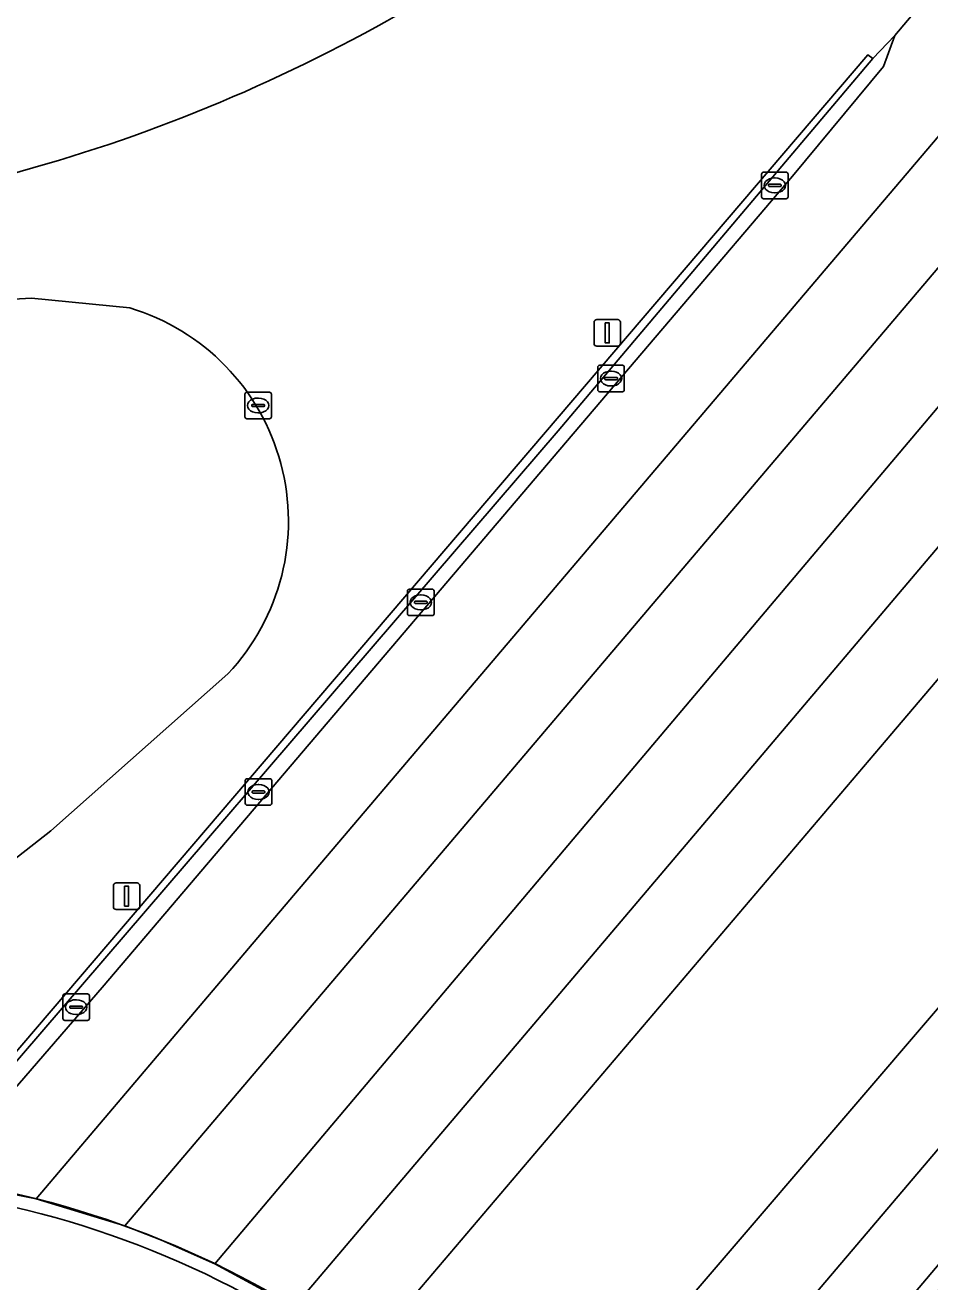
# Model space of a CAD drawing. Extents: x 156412 to 157779, y 382335 to 383768.
# Drawn here: x 157240.78 to 157274.87, y 382727.27 to 382774.61 of the extents above; entities that cross this region are included whole.
import ezdxf

# ---------------------------------------------------------------- set-up
doc = ezdxf.new("R2010")
doc.units = 0
for name, color, linetype in [('IMGEO_Berm_groen', 7, 'Continuous'), ('IMGEO_Berm_open', 7, 'Continuous'), ('IMGEO_Dek', 7, 'Continuous'), ('IMGEO_Fietspad_gesloten', 7, 'Continuous'), ('IMGEO_Groenvoorziening', 7, 'Continuous'), ('IMGEO_Hek', 7, 'Continuous'), ('IMGEO_Kolk', 7, 'Continuous'), ('IMGEO_Lichtmast', 7, 'Continuous'), ('IMGEO_Muur', 7, 'Continuous'), ('IMGEO_OVBaan_gesloten', 7, 'Continuous'), ('IMGEO_Rijbaan_regionaal_gesloten', 7, 'Continuous'), ('IMGEO_Rioolput', 7, 'Continuous'), ('IMGEO_Verkeerseiland_gesloten', 7, 'Continuous')]:
    doc.layers.add(name, color=color, linetype=linetype)

msp = doc.modelspace()

# ---------------------------------------------------------------- linework, layer by layer
at = {"layer": 'IMGEO_Berm_groen'}
for points in [[(157261.847, 382722.016), (157262.917, 382723.265), (157275.604, 382738.077), (157390.75, 382873.609)], [(157366.667, 382857.638), (157273.433, 382747.918), (157253.584, 382724.56), (157259.338, 382719.311)], [(157234.655, 382729.194), (157236.055, 382730.815), (157236.451, 382731.274), (157272.538, 382773.496), (157272.722, 382773.359), (157273.544, 382774.22), (157282.322, 382784.631), (157301.482, 382806.918), (157343.677, 382856.305)], [(157227.033, 382762.893), (157232.37, 382763.844), (157241.02, 382764.326), (157244.722, 382763.96)], [(157248.423, 382750.171), (157241.754, 382744.252), (157236.687, 382740.3), (157235.174, 382739.539), (157227.061, 382738.062), (157226.569, 382737.972), (157222.208, 382737.178), (157221.716, 382737.089), (157219.785, 382736.737), (157218.02, 382736.487), (157216.885, 382736.419)]]:
    msp.add_lwpolyline(points, dxfattribs=at)
for centre, radius, start, end in [((157223.973, 382829.229), 62.39, 274.40908, 303.83087), ((157242.312, 382755.922), 8.391, 316.7357, 73.3127)]:
    msp.add_arc(centre, radius, start, end, dxfattribs=at)
at = {"layer": 'IMGEO_Berm_open'}
for points in [[(157260.931, 382758.619), (157269.697, 382768.924), (157273.127, 382773.048), (157273.544, 382774.22), (157272.722, 382773.359), (157260.87, 382759.328), (157236.726, 382731.241), (157236.332, 382730.784), (157234.823, 382729.037)], [(157235.246, 382728.611), (157237.052, 382730.694), (157237.442, 382731.145), (157243.688, 382738.35), (157260.931, 382758.619)]]:
    msp.add_lwpolyline(points, dxfattribs=at)
at = {"layer": 'IMGEO_Dek'}
msp.add_arc((157232.289, 382695.435), 36.08, 53.8266, 81.7882, dxfattribs=at)
at = {"layer": 'IMGEO_Fietspad_gesloten'}
msp.add_arc((157232.288, 382695.428), 35.586, 53.8907, 82.3068, dxfattribs=at)
at = {"layer": 'IMGEO_Groenvoorziening'}
for points in [[(157244.722, 382763.96), (157241.02, 382764.326), (157232.37, 382763.844), (157227.033, 382762.893)], [(157216.885, 382736.419), (157218.02, 382736.487), (157219.785, 382736.737), (157221.716, 382737.089), (157222.208, 382737.178), (157226.569, 382737.972), (157227.061, 382738.062), (157235.174, 382739.539), (157236.687, 382740.3), (157241.754, 382744.252), (157248.423, 382750.171)]]:
    msp.add_lwpolyline(points, dxfattribs=at)
msp.add_arc((157242.312, 382755.922), 8.391, 316.7357, 73.3127, dxfattribs=at)
at = {"layer": 'IMGEO_Hek'}
msp.add_arc((157232.289, 382695.435), 36.08, 53.8266, 81.7882, dxfattribs=at)
at = {"layer": 'IMGEO_Kolk'}
for p, q in [((157268.528, 382768.146), (157268.528, 382768.998)), ((157268.603, 382769.072), (157269.455, 382769.072)), ((157269.529, 382768.998), (157269.529, 382768.146)), ((157268.787, 382768.566), (157268.787, 382768.578)), ((157269.225, 382768.529), (157268.827, 382768.529)), ((157268.83, 382768.615), (157269.228, 382768.615)), ((157269.016, 382768.852), (157269.041, 382768.852)), ((157269.271, 382768.578), (157269.271, 382768.566)), ((157269.455, 382768.072), (157268.603, 382768.072)), ((157269.039, 382768.292), (157269.014, 382768.292)), ((157262.356, 382760.87), (157262.356, 382761.722)), ((157262.431, 382761.796), (157263.283, 382761.796)), ((157262.844, 382761.576), (157262.869, 382761.576)), ((157263.357, 382761.722), (157263.357, 382760.87)), ((157262.615, 382761.29), (157262.615, 382761.302)), ((157263.053, 382761.253), (157262.655, 382761.253)), ((157262.658, 382761.339), (157263.056, 382761.339)), ((157262.867, 382761.016), (157262.842, 382761.016)), ((157263.099, 382761.302), (157263.099, 382761.29)), ((157263.283, 382760.796), (157262.431, 382760.796)), ((157255.263, 382753.364), (157256.115, 382753.364)), ((157255.188, 382752.438), (157255.188, 382753.29)), ((157255.447, 382752.858), (157255.447, 382752.87)), ((157255.49, 382752.907), (157255.888, 382752.907)), ((157255.676, 382753.144), (157255.701, 382753.144)), ((157255.931, 382752.87), (157255.931, 382752.858)), ((157256.189, 382753.29), (157256.189, 382752.438)), ((157256.115, 382752.364), (157255.263, 382752.364)), ((157255.885, 382752.821), (157255.487, 382752.821)), ((157255.699, 382752.584), (157255.674, 382752.584)), ((157249.148, 382746.221), (157250, 382746.221)), ((157249.073, 382745.295), (157249.073, 382746.147)), ((157249.332, 382745.715), (157249.332, 382745.727)), ((157249.375, 382745.764), (157249.773, 382745.764)), ((157249.561, 382746.001), (157249.586, 382746.001)), ((157249.816, 382745.727), (157249.816, 382745.715)), ((157250.074, 382746.147), (157250.074, 382745.295)), ((157249.77, 382745.678), (157249.372, 382745.678)), ((157249.584, 382745.441), (157249.559, 382745.441)), ((157250, 382745.221), (157249.148, 382745.221)), ((157242.204, 382737.188), (157242.204, 382738.04)), ((157242.279, 382738.114), (157243.131, 382738.114)), ((157242.692, 382737.894), (157242.717, 382737.894)), ((157243.205, 382738.04), (157243.205, 382737.188)), ((157242.463, 382737.608), (157242.463, 382737.62)), ((157242.901, 382737.571), (157242.503, 382737.571)), ((157242.506, 382737.657), (157242.904, 382737.657)), ((157242.715, 382737.334), (157242.69, 382737.334)), ((157242.947, 382737.62), (157242.947, 382737.608)), ((157243.131, 382737.114), (157242.279, 382737.114))]:
    msp.add_line(p, q, dxfattribs=at)
for points in [[(157268.528, 382768.146), (157268.528, 382768.998)], [(157268.603, 382769.072), (157269.455, 382769.072)], [(157269.529, 382768.998), (157269.529, 382768.146)], [(157269.455, 382768.072), (157268.603, 382768.072)], [(157262.356, 382760.87), (157262.356, 382761.722)], [(157262.431, 382761.796), (157263.283, 382761.796)], [(157263.357, 382761.722), (157263.357, 382760.87)], [(157263.283, 382760.796), (157262.431, 382760.796)], [(157255.263, 382753.364), (157256.115, 382753.364)], [(157255.188, 382752.438), (157255.188, 382753.29)], [(157256.189, 382753.29), (157256.189, 382752.438)], [(157256.115, 382752.364), (157255.263, 382752.364)], [(157249.148, 382746.221), (157250, 382746.221)], [(157249.073, 382745.295), (157249.073, 382746.147)], [(157250.074, 382746.147), (157250.074, 382745.295)], [(157250, 382745.221), (157249.148, 382745.221)], [(157242.204, 382737.188), (157242.204, 382738.04)], [(157242.279, 382738.114), (157243.131, 382738.114)], [(157243.205, 382738.04), (157243.205, 382737.188)], [(157243.131, 382737.114), (157242.279, 382737.114)]]:
    msp.add_lwpolyline(points, dxfattribs=at)
for centre, radius, start, end in [((157268.605, 382768.996), 0.0765, 91.552, 178.448), ((157268.605, 382768.996), 0.0765, 91.552, 178.448), ((157269.453, 382768.996), 0.0765, 1.552, 88.448), ((157269.453, 382768.996), 0.0765, 1.552, 88.448), ((157268.827, 382768.575), 0.0403, 85.8775, 175.7526), ((157268.824, 382768.565), 0.0366, 178.938, 274.7102), ((157269.228, 382768.572), 0.043, 264.8664, 352.4533), ((157269.232, 382768.577), 0.0386, 1.7309, 96.639), ((157268.605, 382768.148), 0.0765, 181.552, 268.448), ((157268.605, 382768.148), 0.0765, 181.552, 268.448), ((157269.453, 382768.148), 0.0765, 271.552, 358.448), ((157269.453, 382768.148), 0.0765, 271.552, 358.448), ((157262.433, 382761.72), 0.0765, 91.552, 178.448), ((157262.433, 382761.72), 0.0765, 91.552, 178.448), ((157263.281, 382761.72), 0.0765, 1.552, 88.448), ((157263.281, 382761.72), 0.0765, 1.552, 88.448), ((157262.433, 382760.872), 0.0765, 181.552, 268.448), ((157262.433, 382760.872), 0.0765, 181.552, 268.448), ((157262.655, 382761.299), 0.0403, 85.8775, 175.7526), ((157262.652, 382761.289), 0.0366, 178.938, 274.7102), ((157263.056, 382761.296), 0.043, 264.8664, 352.4533), ((157263.06, 382761.301), 0.0386, 1.7309, 96.639), ((157263.281, 382760.872), 0.0765, 271.552, 358.448), ((157263.281, 382760.872), 0.0765, 271.552, 358.448), ((157255.265, 382753.288), 0.0765, 91.552, 178.448), ((157255.265, 382753.288), 0.0765, 91.552, 178.448), ((157256.113, 382753.288), 0.0765, 1.552, 88.448), ((157256.113, 382753.288), 0.0765, 1.552, 88.448), ((157255.487, 382752.867), 0.0403, 85.8775, 175.7526), ((157255.484, 382752.857), 0.0366, 178.938, 274.7102), ((157255.888, 382752.864), 0.043, 264.8664, 352.4533), ((157255.892, 382752.869), 0.0386, 1.7309, 96.639), ((157255.265, 382752.44), 0.0765, 181.552, 268.448), ((157255.265, 382752.44), 0.0765, 181.552, 268.448), ((157256.113, 382752.44), 0.0765, 271.552, 358.448), ((157256.113, 382752.44), 0.0765, 271.552, 358.448), ((157249.15, 382746.145), 0.0765, 91.552, 178.448), ((157249.15, 382746.145), 0.0765, 91.552, 178.448), ((157249.998, 382746.145), 0.0765, 1.552, 88.448), ((157249.998, 382746.145), 0.0765, 1.552, 88.448), ((157249.372, 382745.724), 0.0403, 85.8775, 175.7526), ((157249.777, 382745.726), 0.0386, 1.7309, 96.639), ((157249.15, 382745.297), 0.0765, 181.552, 268.448), ((157249.15, 382745.297), 0.0765, 181.552, 268.448), ((157249.369, 382745.714), 0.0366, 178.938, 274.7102), ((157249.773, 382745.721), 0.043, 264.8664, 352.4533), ((157249.998, 382745.297), 0.0765, 271.552, 358.448), ((157249.998, 382745.297), 0.0765, 271.552, 358.448), ((157242.281, 382738.038), 0.0765, 91.552, 178.448), ((157242.281, 382738.038), 0.0765, 91.552, 178.448), ((157243.129, 382738.038), 0.0765, 1.552, 88.448), ((157243.129, 382738.038), 0.0765, 1.552, 88.448), ((157242.503, 382737.617), 0.0403, 85.8775, 175.7526), ((157242.5, 382737.607), 0.0366, 178.938, 274.7102), ((157242.904, 382737.614), 0.043, 264.8664, 352.4533), ((157242.908, 382737.619), 0.0386, 1.7309, 96.639), ((157242.281, 382737.19), 0.0765, 181.552, 268.448), ((157242.281, 382737.19), 0.0765, 181.552, 268.448), ((157243.129, 382737.19), 0.0765, 271.552, 358.448), ((157243.129, 382737.19), 0.0765, 271.552, 358.448)]:
    msp.add_arc(centre, radius, start, end, dxfattribs=at)
for centre, major_axis, ratio, start_param, end_param in [((157269.015, 382768.572), (-0.387, 0.002), 0.722429, 4.712389, 7.853982), ((157269.04, 382768.572), (-0.39, 0.002), 0.717154, 1.570796, 4.712389), ((157262.843, 382761.296), (-0.387, 0.002), 0.722429, 4.712389, 7.853982), ((157262.868, 382761.296), (-0.39, 0.002), 0.717154, 1.570796, 4.712389), ((157255.675, 382752.864), (-0.387, 0.002), 0.722429, 4.712389, 7.853982), ((157255.7, 382752.864), (-0.39, 0.002), 0.717154, 1.570796, 4.712389), ((157249.56, 382745.721), (-0.387, 0.002), 0.722429, 4.712389, 7.853982), ((157249.585, 382745.721), (-0.39, 0.002), 0.717154, 1.570796, 4.712389), ((157242.691, 382737.614), (-0.387, 0.002), 0.722429, 4.712389, 7.853982), ((157242.716, 382737.614), (-0.39, 0.002), 0.717154, 1.570796, 4.712389)]:
    msp.add_ellipse(centre, major_axis=major_axis, ratio=ratio, start_param=start_param, end_param=end_param, dxfattribs=at)
at = {"layer": 'IMGEO_Lichtmast'}
for p, q in [((157262.218, 382762.615), (157262.218, 382763.415)), ((157262.218, 382763.415), (157262.218, 382762.615)), ((157262.318, 382763.515), (157263.108, 382763.515)), ((157263.108, 382763.515), (157262.318, 382763.515)), ((157263.208, 382763.415), (157263.208, 382762.615)), ((157263.208, 382762.615), (157263.208, 382763.415)), ((157263.108, 382762.515), (157262.318, 382762.515)), ((157262.318, 382762.515), (157263.108, 382762.515)), ((157244.108, 382741.395), (157244.108, 382742.195)), ((157244.108, 382742.195), (157244.108, 382741.395)), ((157244.208, 382742.295), (157244.998, 382742.295)), ((157244.998, 382742.295), (157244.208, 382742.295)), ((157245.098, 382742.195), (157245.098, 382741.395)), ((157245.098, 382741.395), (157245.098, 382742.195)), ((157244.998, 382741.295), (157244.208, 382741.295)), ((157244.208, 382741.295), (157244.998, 382741.295))]:
    msp.add_line(p, q, dxfattribs=at)
for points in [[(157262.638, 382763.39), (157262.788, 382763.39), (157262.788, 382762.64), (157262.638, 382762.64), (157262.638, 382763.39)], [(157244.528, 382742.17), (157244.678, 382742.17), (157244.678, 382741.42), (157244.528, 382741.42), (157244.528, 382742.17)]]:
    msp.add_lwpolyline(points, dxfattribs=at)
for centre, start, end in [((157262.318, 382763.415), 90, 180), ((157262.318, 382763.415), 90, 180), ((157263.108, 382763.415), 0, 90), ((157263.108, 382763.415), 360, 90), ((157262.318, 382762.615), 180, 270), ((157262.318, 382762.615), 180, 270), ((157263.108, 382762.615), 270, 0), ((157263.108, 382762.615), 270, 0), ((157244.208, 382742.195), 90, 180), ((157244.208, 382742.195), 90, 180), ((157244.998, 382742.195), 0, 90), ((157244.998, 382742.195), 360, 90), ((157244.208, 382741.395), 180, 270), ((157244.208, 382741.395), 180, 270), ((157244.998, 382741.395), 270, 0), ((157244.998, 382741.395), 270, 0)]:
    msp.add_arc(centre, 0.1, start, end, dxfattribs=at)
at = {"layer": 'IMGEO_Muur'}
msp.add_lwpolyline([(157234.823, 382729.037), (157236.332, 382730.784), (157236.726, 382731.241), (157260.87, 382759.328), (157272.722, 382773.359), (157272.538, 382773.496), (157236.451, 382731.274), (157236.055, 382730.815), (157234.655, 382729.194)], dxfattribs=at)
at = {"layer": 'IMGEO_OVBaan_gesloten'}
msp.add_arc((157223.973, 382829.229), 62.39, 274.40908, 303.83087, dxfattribs=at)
at = {"layer": 'IMGEO_Rijbaan_regionaal_gesloten'}
for points in [[(157444.628, 382957.306), (157442.952, 382955.736), (157438.076, 382951.1), (157433.298, 382946.364), (157428.619, 382941.53), (157426.974, 382939.85), (157424.201, 382937.086), (157422.736, 382935.533), (157421.054, 382933.615), (157423.766, 382931.236), (157377.946, 382880.825), (157291.11, 382779.095), (157261.567, 382744.101), (157247.93, 382727.948), (157250.922, 382726.32), (157267.644, 382746.056), (157283.351, 382764.593), (157341.88, 382833.527), (157378.332, 382876.223)], [(157374.101, 382848.769), (157401.506, 382880.534), (157409.625, 382890.232), (157421.563, 382902.909), (157437.36, 382918.496), (157434.789, 382920.848), (157433.338, 382919.407), (157427.657, 382913.782), (157425.298, 382911.432), (157422.941, 382909.079), (157420.588, 382906.723), (157415.918, 382901.956), (157411.324, 382897.116), (157406.808, 382892.203), (157402.469, 382887.325), (157398.19, 382882.395), (157393.969, 382877.415), (157392.893, 382876.149), (157391.82, 382874.88), (157390.75, 382873.609), (157275.604, 382738.077), (157262.917, 382723.265), (157261.847, 382722.016)], [(157410.581, 382886.354), (157422.56, 382898.985), (157437.176, 382913.791), (157439.708, 382916.291), (157437.36, 382918.496), (157421.563, 382902.909), (157409.625, 382890.232), (157401.506, 382880.534), (157374.101, 382848.769), (157263.277, 382718.25), (157261.677, 382716.365)], [(157371.767, 382865.014), (157378.332, 382876.223), (157341.88, 382833.527), (157283.351, 382764.593), (157267.644, 382746.056), (157250.922, 382726.32), (157253.584, 382724.56), (157273.433, 382747.918), (157366.667, 382857.638)], [(157263.313, 382713.854), (157263.571, 382714.159), (157286.879, 382741.732), (157296.926, 382753.475), (157298.008, 382753.932), (157397.963, 382871.967)], [(157343.677, 382856.305), (157301.482, 382806.918), (157282.322, 382784.631), (157273.544, 382774.22), (157273.127, 382773.048), (157269.697, 382768.924), (157260.931, 382758.619), (157243.688, 382738.35), (157237.442, 382731.145), (157241.196, 382730.398), (157249.553, 382740.237), (157359.163, 382869.273)], [(157261.677, 382716.365), (157263.277, 382718.25), (157374.101, 382848.769)], [(157247.867, 382717.826), (157250.4, 382720.812), (157253.26, 382724.178), (157253.584, 382724.56), (157250.922, 382726.32), (157247.93, 382727.948), (157245.917, 382728.842), (157244.535, 382729.373), (157241.196, 382730.398), (157237.442, 382731.145), (157237.052, 382730.694), (157235.246, 382728.611)]]:
    msp.add_lwpolyline(points, dxfattribs=at)
for points in [[(157377.946, 382880.825), (157423.766, 382931.236), (157421.054, 382933.615), (157410.936, 382922.077), (157408.942, 382919.912), (157404.172, 382914.64), (157373.405, 382880.899), (157372.134, 382879.681), (157255.337, 382742.097), (157244.535, 382729.373), (157245.917, 382728.842), (157247.93, 382727.948), (157261.567, 382744.101), (157291.11, 382779.095)], [(157372.134, 382879.681), (157361.521, 382871.165), (157359.163, 382869.273), (157249.553, 382740.237), (157241.196, 382730.398), (157244.535, 382729.373), (157255.337, 382742.097)], [(157297.075, 382752.784), (157298.008, 382753.932), (157296.926, 382753.475), (157286.879, 382741.732), (157263.571, 382714.159), (157263.313, 382713.854), (157263.632, 382713.306)]]:
    msp.add_lwpolyline(points, close=True, dxfattribs=at)
at = {"layer": 'IMGEO_Rioolput'}
for p, q in [((157249.063, 382759.855), (157249.063, 382760.707)), ((157249.138, 382760.781), (157249.99, 382760.781)), ((157249.551, 382760.561), (157249.576, 382760.561)), ((157250.064, 382760.707), (157250.064, 382759.855)), ((157249.322, 382760.275), (157249.322, 382760.287)), ((157249.76, 382760.238), (157249.362, 382760.238)), ((157249.365, 382760.324), (157249.763, 382760.324)), ((157249.574, 382760.001), (157249.549, 382760.001)), ((157249.806, 382760.287), (157249.806, 382760.275)), ((157249.99, 382759.781), (157249.138, 382759.781))]:
    msp.add_line(p, q, dxfattribs=at)
for points in [[(157249.063, 382759.855), (157249.063, 382760.707)], [(157249.138, 382760.781), (157249.99, 382760.781)], [(157250.064, 382760.707), (157250.064, 382759.855)], [(157249.99, 382759.781), (157249.138, 382759.781)]]:
    msp.add_lwpolyline(points, dxfattribs=at)
for centre, radius, start, end in [((157249.14, 382760.705), 0.0765, 91.552, 178.448), ((157249.14, 382760.705), 0.0765, 91.552, 178.448), ((157249.988, 382760.705), 0.0765, 1.552, 88.448), ((157249.988, 382760.705), 0.0765, 1.552, 88.448), ((157249.362, 382760.284), 0.0403, 85.8775, 175.7526), ((157249.359, 382760.274), 0.0366, 178.938, 274.7102), ((157249.763, 382760.281), 0.043, 264.8664, 352.4533), ((157249.767, 382760.286), 0.0386, 1.7309, 96.639), ((157249.14, 382759.857), 0.0765, 181.552, 268.448), ((157249.14, 382759.857), 0.0765, 181.552, 268.448), ((157249.988, 382759.857), 0.0765, 271.552, 358.448), ((157249.988, 382759.857), 0.0765, 271.552, 358.448)]:
    msp.add_arc(centre, radius, start, end, dxfattribs=at)
for centre, major_axis, ratio, start_param, end_param in [((157249.55, 382760.281), (-0.387, 0.002), 0.722429, 4.712389, 7.853982), ((157249.575, 382760.281), (-0.39, 0.002), 0.717154, 1.570796, 4.712389)]:
    msp.add_ellipse(centre, major_axis=major_axis, ratio=ratio, start_param=start_param, end_param=end_param, dxfattribs=at)
at = {"layer": 'IMGEO_Verkeerseiland_gesloten'}
for centre, radius, start, end in [((157232.289, 382695.435), 36.08, 53.8266, 81.7882), ((157232.288, 382695.428), 35.586, 53.8907, 82.3068)]:
    msp.add_arc(centre, radius, start, end, dxfattribs=at)

doc.saveas('drawing.dxf')
